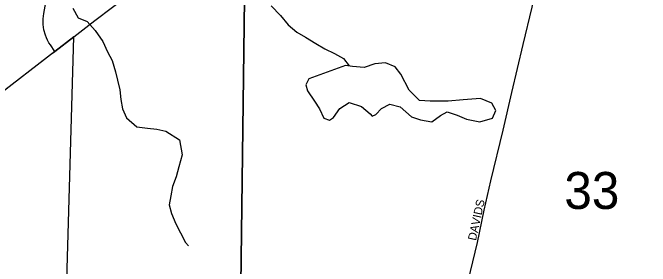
# Model space of a CAD drawing. Extents: x 1584893 to 1934202, y 663575 to 1091909.
# Drawn here: x 1786466 to 1790275, y 934668 to 936183 of the extents above; entities that cross this region are included whole.
import ezdxf

# ---------------------------------------------------------------- set-up
doc = ezdxf.new("R2010")
doc.units = 0
for name, color, linetype in [('GM_X_City_Street', 7, 'Continuous'), ('GM_X_City_Street_Text', 7, 'Continuous'), ('GM_X_Corporation', 7, 'Continuous'), ('GM_X_Minor_Lake', 7, 'Continuous'), ('GM_X_Minor_River', 7, 'Continuous'), ('GM_X_Section', 7, 'Continuous'), ('GM_X_Section_Text', 7, 'Continuous'), ('GM_X_State_Route', 7, 'Continuous')]:
    doc.layers.add(name, color=color, linetype=linetype)

msp = doc.modelspace()

# ---------------------------------------------------------------- linework, layer by layer
at = {"layer": 'GM_X_City_Street'}
for points in [[(1789187.6, 934578.6), (1789241.7, 934810.6), (1789282.9, 935003.1), (1789322.6, 935178.9), (1789395.1, 935482), (1789447.1, 935705.6), (1789515.3, 935992.8), (1789569.2, 936216), (1789631.2, 936487.9), (1789659.1, 936614.3)], [(1786716.1, 935952.1), (1786690.7, 935990), (1786681.5, 936003.6), (1786673.6, 936018.1), (1786666.9, 936033.1), (1786661.1, 936048.6), (1786651.9, 936080.2), (1786649, 936096.4), (1786647.5, 936112.8), (1786647.9, 936145.8), (1786651.3, 936178.5), (1786662.4, 936243.6), (1786671.8, 936308.9), (1786679.4, 936374.3), (1786683.8, 936440.1), (1786684.6, 936487.4)]]:
    msp.add_lwpolyline(points, dxfattribs=at)
at = {"layer": 'GM_X_Corporation'}
msp.add_lwpolyline([(1790408.2, 934592), (1789244.2, 934605.8), (1789230.4, 934545.9), (1789197.4, 934546.2), (1789089.5, 934070.2), (1787784.7, 934082.2), (1787790.6, 934570.2), (1786789, 934582.4), (1786829.6, 936039), (1786716.2, 935952.1), (1786355.2, 935672.4)], dxfattribs=at)
at = {"layer": 'GM_X_Minor_Lake'}
for points in [[(1788235.6, 935788), (1788217.1, 935752.2), (1788226.5, 935716), (1788269.4, 935655.2), (1788298.6, 935608.7), (1788323.6, 935552.2), (1788357.4, 935541.6), (1788381.6, 935557.2), (1788420.4, 935610.6), (1788474.8, 935645.7), (1788550.3, 935622.4), (1788601.5, 935579.4), (1788613.3, 935565.2), (1788635.4, 935574.9), (1788667.9, 935610.3), (1788718.2, 935635.5), (1788779.8, 935620.4), (1788848.7, 935561.2), (1788902.3, 935542.2), (1788970, 935531), (1789020.5, 935568.2), (1789060.8, 935591.5), (1789120.4, 935570.5), (1789175.9, 935547.5), (1789255.4, 935530.1), (1789331.7, 935552.8), (1789352.4, 935598.5), (1789327.1, 935643), (1789259.7, 935670.2), (1789155.8, 935662), (1789067.8, 935653.5), (1788960.1, 935655.3), (1788896.2, 935658.4), (1788833.4, 935719.6), (1788785, 935816.5), (1788749.8, 935859.2), (1788692.3, 935884.2), (1788628.3, 935877.3), (1788566.1, 935856.3), (1788496.3, 935861.5), (1788454.5, 935868.3)], [(1788454.5, 935868.3), (1788235.6, 935788)]]:
    msp.add_lwpolyline(points, dxfattribs=at)
at = {"layer": 'GM_X_Minor_River'}
for points in [[(1786825.3, 936210.7), (1786856.3, 936152.1), (1786909.9, 936131.2), (1786958.9, 936076.3), (1787003.7, 936011.4), (1787032.6, 935948.9), (1787059.7, 935898.3), (1787078.6, 935829.9), (1787091.7, 935779.7), (1787104.8, 935721.4), (1787111.8, 935665.2), (1787120.9, 935609), (1787145.9, 935554.5), (1787206.9, 935501.4), (1787270.7, 935492.3), (1787326.5, 935487.3), (1787380.2, 935474.4), (1787461.2, 935422.9), (1787477.7, 935334.6)], [(1788009.3, 936224.3), (1788066.2, 936165.3), (1788111.2, 936110.4), (1788162.4, 936067.5), (1788213.8, 936036.6), (1788277, 935999.5), (1788330.4, 935966.5), (1788387.8, 935939.5), (1788441.2, 935908.5), (1788476.5, 935864.7)], [(1787477.7, 935334.6), (1787458.5, 935262.8), (1787441.6, 935203.1), (1787420.7, 935145.4), (1787409.8, 935089.5), (1787400.9, 935035.6), (1787414, 934983.3), (1787440.9, 934920.8), (1787468, 934868.3), (1787497, 934809.7), (1787514.7, 934789.4)]]:
    msp.add_lwpolyline(points, dxfattribs=at)
at = {"layer": 'GM_X_Section'}
for points in [[(1782564.3, 937275.1), (1787862.6, 937197), (1787794.6, 931920.6), (1782498, 931954.7)], [(1787862.6, 937197), (1793117.6, 937197.1), (1793087.2, 931880.4), (1787794.6, 931920.6)]]:
    msp.add_lwpolyline(points, close=True, dxfattribs=at)
at = {"layer": 'GM_X_State_Route'}
for points in [[(1786829.6, 936039), (1786956.2, 936135.9), (1787061.3, 936215.3), (1787267.8, 936375), (1787357.3, 936444.3), (1787403.2, 936480.3), (1787447.8, 936515.4), (1787576.7, 936617.9), (1787692.5, 936710.3), (1787808.7, 936803.3), (1787950.9, 936914.6), (1788053.8, 936996.7), (1788194.4, 937109.2), (1788284.1, 937181.6), (1788334.4, 937220.4)], [(1785149.3, 934736.7), (1785431, 934954.7), (1785536.7, 935036.5), (1785690, 935155.2), (1785717.1, 935176.1), (1785924.5, 935338.3), (1786067.7, 935448.9), (1786153.8, 935516.2), (1786249.2, 935590.6), (1786355.2, 935672.4), (1786444.6, 935741.4), (1786691.5, 935933.2), (1786716.1, 935952.1), (1786829.6, 936039)]]:
    msp.add_lwpolyline(points, dxfattribs=at)

# ---------------------------------------------------------------- texts
at = {"layer": 'GM_X_City_Street_Text'}
msp.add_text('DAVIDS', height=50, rotation=77.5944, dxfattribs=at).set_placement((1789232.9, 934818.2))
at = {"layer": 'GM_X_Section_Text'}
msp.add_text('33', height=221, rotation=0, dxfattribs=at).set_placement((1789761.3, 935010.3))

doc.saveas('drawing.dxf')
